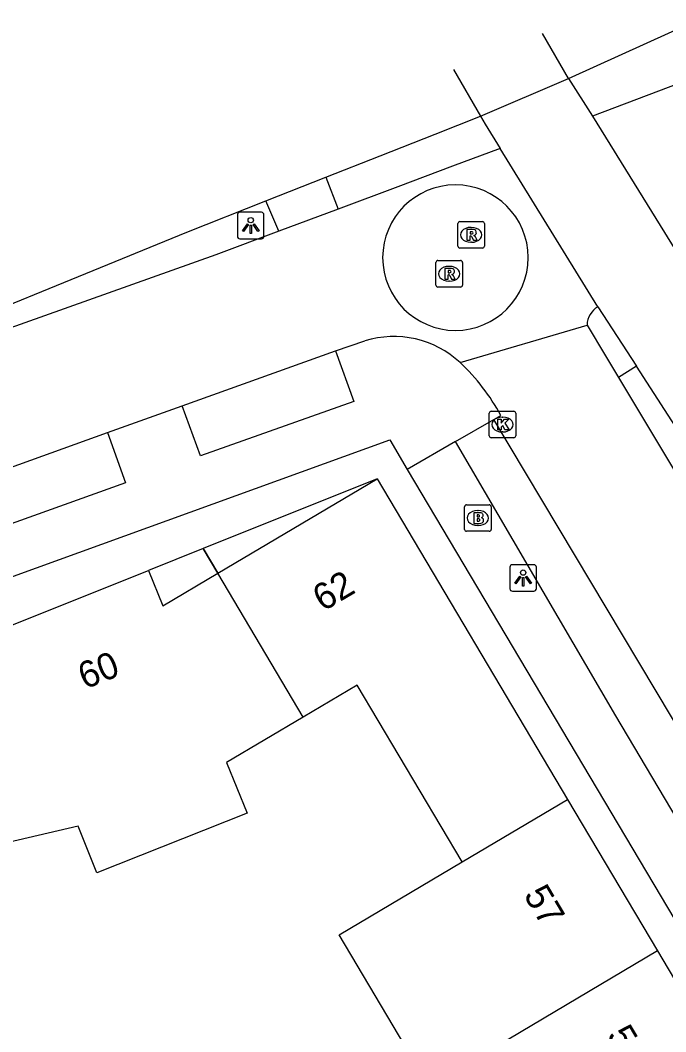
# Model space of a CAD drawing. Extents: x 156414 to 157775, y 382335 to 383765.
# Drawn here: x 156783.36 to 156807.68, y 383589.09 to 383627.22 of the extents above; entities that cross this region are included whole.
import ezdxf

# ---------------------------------------------------------------- set-up
doc = ezdxf.new("R2010")
doc.units = 0
for name, color, linetype in [('IMGEO_Brandkraan', 7, 'Continuous'), ('IMGEO_Fietspad_gesloten', 7, 'Continuous'), ('IMGEO_Fietspad_open', 7, 'Continuous'), ('IMGEO_Kolk', 7, 'Continuous'), ('IMGEO_Lichtpunt', 7, 'Continuous'), ('IMGEO_Pand', 7, 'Continuous'), ('IMGEO_Pand_nummerreeks', 7, 'Continuous'), ('IMGEO_Pand_overbouw', 7, 'Continuous'), ('IMGEO_Rijbaan_lokaal_gesloten', 7, 'Continuous'), ('IMGEO_Rijbaan_lokaal_open', 7, 'Continuous'), ('IMGEO_Rioolput', 7, 'Continuous'), ('IMGEO_Voetpad_open', 7, 'Continuous')]:
    doc.layers.add(name, color=color, linetype=linetype)

msp = doc.modelspace()

# ---------------------------------------------------------------- linework, layer by layer
at = {"layer": 'IMGEO_Brandkraan'}
for p, q in [((156800.1, 383608.029), (156800.1, 383608.881)), ((156800.175, 383608.955), (156801.027, 383608.955)), ((156800.588, 383608.735), (156800.613, 383608.735)), ((156801.101, 383608.881), (156801.101, 383608.029)), ((156801.027, 383607.955), (156800.175, 383607.955)), ((156800.611, 383608.175), (156800.586, 383608.175))]:
    msp.add_line(p, q, dxfattribs=at)
for points in [[(156800.1, 383608.029), (156800.1, 383608.881)], [(156800.175, 383608.955), (156801.027, 383608.955)], [(156800.448, 383608.655), (156800.448, 383608.255), (156800.661, 383608.255)], [(156800.679, 383608.655), (156800.448, 383608.655)], [(156801.101, 383608.881), (156801.101, 383608.029)], [(156800.627, 383608.574), (156800.573, 383608.574), (156800.573, 383608.498)], [(156800.573, 383608.498), (156800.626, 383608.498)], [(156800.635, 383608.422), (156800.573, 383608.422), (156800.573, 383608.341)], [(156800.573, 383608.341), (156800.635, 383608.341)], [(156801.027, 383607.955), (156800.175, 383607.955)]]:
    msp.add_lwpolyline(points, dxfattribs=at)
for centre, radius, start, end in [((156800.177, 383608.879), 0.0765, 91.552, 178.448), ((156800.177, 383608.879), 0.0765, 91.552, 178.448), ((156800.683, 383608.51), 0.145, 59.4692, 91.5367), ((156801.025, 383608.879), 0.0765, 1.552, 88.448), ((156801.025, 383608.879), 0.0765, 1.552, 88.448), ((156800.628, 383608.536), 0.0379, 267.8285, 90.9355), ((156800.636, 383608.381), 0.0404, 269.8759, 90.5077), ((156800.667, 383608.506), 0.251, 268.6676, 293.5347), ((156800.708, 383608.557), 0.0922, 285.5137, 58.1501), ((156800.713, 383608.365), 0.105, 301.3115, 78.989), ((156800.177, 383608.031), 0.0765, 181.552, 268.448), ((156800.177, 383608.031), 0.0765, 181.552, 268.448), ((156801.025, 383608.031), 0.0765, 271.552, 358.448), ((156801.025, 383608.031), 0.0765, 271.552, 358.448)]:
    msp.add_arc(centre, radius, start, end, dxfattribs=at)
for centre, major_axis, ratio, start_param, end_param in [((156800.587, 383608.455), (-0.387, 0.002), 0.722429, 4.712389, 7.853982), ((156800.612, 383608.455), (-0.39, 0.002), 0.717154, 1.570796, 4.712389)]:
    msp.add_ellipse(centre, major_axis=major_axis, ratio=ratio, start_param=start_param, end_param=end_param, dxfattribs=at)
at = {"layer": 'IMGEO_Fietspad_gesloten'}
for points in [[(156804.018, 383625.026), (156803.039, 383626.714), (156803.039, 383626.715)], [(156799.677, 383625.357), (156800.697, 383623.601)], [(156800.697, 383623.601), (156804.018, 383625.026)], [(156804.018, 383625.026), (156804.913, 383623.596)], [(156794.876, 383621.304), (156796.919, 383622.11), (156798.99, 383622.927), (156800.697, 383623.601)], [(156800.697, 383623.601), (156800.878, 383623.304), (156801.438, 383622.384)], [(156792.615, 383620.412), (156794.876, 383621.304)], [(156762.235, 383608.234), (156762.023, 383608.69), (156777.661, 383614.33), (156789.633, 383619.235), (156792.615, 383620.412)], [(156805.125, 383616.421), (156806.572, 383614.183)], [(156818.593, 383596.386), (156810.821, 383607.609), (156806.572, 383614.183)]]:
    msp.add_lwpolyline(points, dxfattribs=at)
at = {"layer": 'IMGEO_Fietspad_open'}
msp.add_lwpolyline([(156804.018, 383625.026), (156808.863, 383627.217)], dxfattribs=at)
at = {"layer": 'IMGEO_Kolk'}
for p, q in [((156801.103, 383612.48), (156801.955, 383612.48)), ((156801.028, 383611.554), (156801.028, 383612.406)), ((156801.516, 383612.26), (156801.541, 383612.26)), ((156802.029, 383612.406), (156802.029, 383611.554)), ((156801.955, 383611.48), (156801.103, 383611.48)), ((156801.539, 383611.7), (156801.514, 383611.7))]:
    msp.add_line(p, q, dxfattribs=at)
for points in [[(156801.103, 383612.48), (156801.955, 383612.48)], [(156801.028, 383611.554), (156801.028, 383612.406)], [(156801.349, 383612.18), (156801.472, 383612.18), (156801.472, 383612.029), (156801.602, 383612.18), (156801.766, 383612.18), (156801.62, 383612.029), (156801.773, 383611.78), (156801.621, 383611.78), (156801.536, 383611.944), (156801.472, 383611.877), (156801.472, 383611.78), (156801.349, 383611.78), (156801.349, 383612.18)], [(156802.029, 383612.406), (156802.029, 383611.554)], [(156801.955, 383611.48), (156801.103, 383611.48)]]:
    msp.add_lwpolyline(points, dxfattribs=at)
for centre, start, end in [((156801.105, 383612.404), 91.552, 178.448), ((156801.105, 383612.404), 91.552, 178.448), ((156801.953, 383612.404), 1.552, 88.448), ((156801.953, 383612.404), 1.552, 88.448), ((156801.105, 383611.556), 181.552, 268.448), ((156801.105, 383611.556), 181.552, 268.448), ((156801.953, 383611.556), 271.552, 358.448), ((156801.953, 383611.556), 271.552, 358.448)]:
    msp.add_arc(centre, 0.0765, start, end, dxfattribs=at)
for centre, major_axis, ratio, start_param, end_param in [((156801.515, 383611.98), (-0.387, 0.002), 0.722429, 4.712389, 7.853982), ((156801.54, 383611.98), (-0.39, 0.002), 0.717154, 1.570796, 4.712389)]:
    msp.add_ellipse(centre, major_axis=major_axis, ratio=ratio, start_param=start_param, end_param=end_param, dxfattribs=at)
at = {"layer": 'IMGEO_Lichtpunt'}
for p, q in [((156791.545, 383619.883), (156791.545, 383619.076)), ((156791.545, 383619.883), (156791.545, 383619.076)), ((156792.447, 383619.978), (156791.639, 383619.978)), ((156792.447, 383619.978), (156791.639, 383619.978)), ((156792.541, 383619.076), (156792.541, 383619.883)), ((156792.541, 383619.076), (156792.541, 383619.883)), ((156791.639, 383618.982), (156792.447, 383618.982)), ((156791.639, 383618.982), (156792.447, 383618.982)), ((156801.807, 383606.6), (156801.807, 383605.793)), ((156801.807, 383606.6), (156801.807, 383605.793)), ((156802.709, 383606.695), (156801.901, 383606.695)), ((156802.709, 383606.695), (156801.901, 383606.695)), ((156802.803, 383605.793), (156802.803, 383606.6)), ((156802.803, 383605.793), (156802.803, 383606.6)), ((156801.901, 383605.699), (156802.709, 383605.699)), ((156801.901, 383605.699), (156802.709, 383605.699))]:
    msp.add_line(p, q, dxfattribs=at)
for points in [[(156791.919, 383619.547), (156791.958, 383619.519), (156791.77, 383619.257), (156791.732, 383619.284), (156791.919, 383619.547)], [(156792.021, 383619.499), (156792.068, 383619.499), (156792.068, 383619.177), (156792.021, 383619.177), (156792.021, 383619.499)], [(156792.131, 383619.519), (156792.169, 383619.546), (156792.356, 383619.284), (156792.317, 383619.256), (156792.131, 383619.519)], [(156802.181, 383606.264), (156802.22, 383606.236), (156802.032, 383605.974), (156801.994, 383606.001), (156802.181, 383606.264)], [(156802.283, 383606.216), (156802.33, 383606.216), (156802.33, 383605.894), (156802.283, 383605.894), (156802.283, 383606.216)], [(156802.393, 383606.236), (156802.431, 383606.263), (156802.618, 383606.001), (156802.579, 383605.973), (156802.393, 383606.236)]]:
    msp.add_lwpolyline(points, dxfattribs=at)
for centre in [(156792.044, 383619.681), (156802.306, 383606.398)]:
    msp.add_circle(centre, 0.0994, dxfattribs=at)
for centre, start, end in [((156791.639, 383619.883), 90, 180), ((156791.639, 383619.883), 90, 180), ((156792.447, 383619.883), 0, 90), ((156792.447, 383619.883), 0, 90), ((156791.639, 383619.076), 180, 270), ((156791.639, 383619.076), 180, 270), ((156792.447, 383619.076), 270, 0), ((156792.447, 383619.076), 270, 360), ((156801.901, 383606.6), 90, 180), ((156801.901, 383606.6), 90, 180), ((156802.709, 383606.6), 0, 90), ((156802.709, 383606.6), 0, 90), ((156801.901, 383605.793), 180, 270), ((156801.901, 383605.793), 180, 270), ((156802.709, 383605.793), 270, 0), ((156802.709, 383605.793), 270, 360)]:
    msp.add_arc(centre, 0.0946, start, end, dxfattribs=at)
at = {"layer": 'IMGEO_Pand'}
for points in [[(156790.803, 383606.376), (156796.813, 383609.936), (156803.98, 383597.852)], [(156780.692, 383602.321), (156783.028, 383602.856), (156782.49, 383604.202), (156788.196, 383606.48), (156788.733, 383605.15), (156790.803, 383606.376)], [(156794.02, 383600.955), (156790.803, 383606.376)], [(156800.008, 383595.495), (156796.054, 383602.16), (156794.02, 383600.955)], [(156794.02, 383600.955), (156791.134, 383599.243), (156791.905, 383597.332), (156786.247, 383595.088), (156785.547, 383596.843), (156782.14, 383596.051)], [(156800.008, 383595.495), (156803.98, 383597.852)], [(156803.98, 383597.852), (156807.368, 383592.139)], [(156798.769, 383587.037), (156795.379, 383592.75), (156800.008, 383595.495)], [(156807.368, 383592.139), (156798.769, 383587.037)], [(156807.368, 383592.139), (156810.735, 383586.463)]]:
    msp.add_lwpolyline(points, dxfattribs=at)
at = {"layer": 'IMGEO_Pand_overbouw'}
for points in [[(156790.252, 383607.305), (156790.803, 383606.376), (156796.813, 383609.936)], [(156790.803, 383606.376), (156790.252, 383607.305), (156788.196, 383606.48), (156788.733, 383605.15)]]:
    msp.add_lwpolyline(points, close=True, dxfattribs=at)
at = {"layer": 'IMGEO_Rijbaan_lokaal_gesloten'}
for points in [[(156809.889, 383625.492), (156804.913, 383623.596)], [(156804.913, 383623.596), (156808.546, 383617.739), (156809.777, 383615.754)], [(156801.438, 383622.384), (156799.643, 383621.712), (156797.583, 383620.942), (156795.335, 383620.101)], [(156805.125, 383616.421), (156801.438, 383622.384)], [(156795.335, 383620.101), (156793.104, 383619.267)], [(156793.104, 383619.267), (156790.731, 383618.379), (156770.618, 383611.218)], [(156799.932, 383614.312), (156804.713, 383615.728)], [(156804.713, 383615.728), (156805.404, 383614.574), (156805.896, 383613.754)], [(156795.234, 383614.751), (156796.341, 383615.132)], [(156789.463, 383612.682), (156795.234, 383614.751)], [(156805.896, 383613.754), (156812.75, 383602.314)], [(156786.649, 383611.673), (156789.463, 383612.682)], [(156801.203, 383612.163), (156801.467, 383612.319)], [(156854.832, 383521.621), (156808.513, 383599.937), (156801.203, 383612.163)], [(156780.861, 383609.598), (156786.649, 383611.673)]]:
    msp.add_lwpolyline(points, dxfattribs=at)
for centre, radius, start, end in [((156805.532, 383615.71), 0.819, 119.7834, 178.7522), ((156797.428, 383611.618), 3.678, 47.091, 107.1833), ((156794.638, 383608.647), 7.753, 28.2671, 46.9395)]:
    msp.add_arc(centre, radius, start, end, dxfattribs=at)
at = {"layer": 'IMGEO_Rijbaan_lokaal_open'}
for start, end in [(0.0105, 179.9895), (180.0105, 359.9895)]:
    msp.add_arc((156799.755, 383618.269), 2.741, start, end, dxfattribs=at)
at = {"layer": 'IMGEO_Rioolput'}
for p, q in [((156799.846, 383618.703), (156799.846, 383619.555)), ((156799.921, 383619.629), (156800.773, 383619.629)), ((156800.334, 383619.409), (156800.359, 383619.409)), ((156800.847, 383619.555), (156800.847, 383618.703)), ((156800.773, 383618.629), (156799.921, 383618.629)), ((156800.357, 383618.849), (156800.332, 383618.849)), ((156799.021, 383617.236), (156799.021, 383618.088)), ((156799.096, 383618.162), (156799.948, 383618.162)), ((156799.509, 383617.942), (156799.534, 383617.942)), ((156800.022, 383618.088), (156800.022, 383617.236)), ((156799.948, 383617.162), (156799.096, 383617.162)), ((156799.532, 383617.382), (156799.507, 383617.382))]:
    msp.add_line(p, q, dxfattribs=at)
for points in [[(156799.846, 383618.703), (156799.846, 383619.555)], [(156799.921, 383619.629), (156800.773, 383619.629)], [(156800.435, 383619.327), (156800.183, 383619.329), (156800.183, 383618.929)], [(156800.847, 383619.555), (156800.847, 383618.703)], [(156800.183, 383618.929), (156800.307, 383618.929), (156800.307, 383619.091), (156800.318, 383619.091)], [(156800.361, 383619.248), (156800.307, 383619.248), (156800.307, 383619.167)], [(156800.307, 383619.167), (156800.359, 383619.167)], [(156800.365, 383619.062), (156800.436, 383618.929), (156800.576, 383618.929), (156800.511, 383619.055)], [(156800.773, 383618.629), (156799.921, 383618.629)], [(156799.021, 383617.236), (156799.021, 383618.088)], [(156799.096, 383618.162), (156799.948, 383618.162)], [(156799.61, 383617.86), (156799.358, 383617.862), (156799.358, 383617.462)], [(156800.022, 383618.088), (156800.022, 383617.236)], [(156799.358, 383617.462), (156799.482, 383617.462), (156799.482, 383617.624), (156799.493, 383617.624)], [(156799.536, 383617.781), (156799.482, 383617.781), (156799.482, 383617.7)], [(156799.482, 383617.7), (156799.534, 383617.7)], [(156799.54, 383617.595), (156799.611, 383617.462), (156799.751, 383617.462), (156799.686, 383617.588)], [(156799.948, 383617.162), (156799.096, 383617.162)]]:
    msp.add_lwpolyline(points, dxfattribs=at)
for centre, radius, start, end in [((156799.923, 383619.553), 0.0765, 91.552, 178.448), ((156799.923, 383619.553), 0.0765, 91.552, 178.448), ((156800.434, 383619.217), 0.109, 350.3612, 89.416), ((156800.771, 383619.553), 0.0765, 1.552, 88.448), ((156800.771, 383619.553), 0.0765, 1.552, 88.448), ((156800.317, 383619.038), 0.0533, 26.0293, 88.6989), ((156800.343, 383619.356), 0.19, 274.7715, 282.9687), ((156800.367, 383619.152), 0.0964, 77.0061, 93.1865), ((156800.381, 383619.209), 0.0378, 276.6634, 79.6772), ((156800.432, 383619.217), 0.112, 277.5842, 350.9817), ((156800.416, 383619.002), 0.108, 29.5134, 73.7905), ((156799.923, 383618.705), 0.0765, 181.552, 268.448), ((156799.923, 383618.705), 0.0765, 181.552, 268.448), ((156800.771, 383618.705), 0.0765, 271.552, 358.448), ((156800.771, 383618.705), 0.0765, 271.552, 358.448), ((156799.098, 383618.086), 0.0765, 91.552, 178.448), ((156799.098, 383618.086), 0.0765, 91.552, 178.448), ((156799.609, 383617.75), 0.109, 350.3612, 89.416), ((156799.946, 383618.086), 0.0765, 1.552, 88.448), ((156799.946, 383618.086), 0.0765, 1.552, 88.448), ((156799.492, 383617.571), 0.0533, 26.0293, 88.6989), ((156799.518, 383617.889), 0.19, 274.7715, 282.9687), ((156799.542, 383617.685), 0.0964, 77.0061, 93.1865), ((156799.556, 383617.742), 0.0378, 276.6634, 79.6772), ((156799.607, 383617.75), 0.112, 277.5842, 350.9817), ((156799.591, 383617.535), 0.108, 29.5134, 73.7905), ((156799.098, 383617.238), 0.0765, 181.552, 268.448), ((156799.098, 383617.238), 0.0765, 181.552, 268.448), ((156799.946, 383617.238), 0.0765, 271.552, 358.448), ((156799.946, 383617.238), 0.0765, 271.552, 358.448)]:
    msp.add_arc(centre, radius, start, end, dxfattribs=at)
for centre, major_axis, ratio, start_param, end_param in [((156800.333, 383619.129), (-0.387, 0.002), 0.722429, 4.712389, 7.853982), ((156800.358, 383619.129), (-0.39, 0.002), 0.717154, 1.570796, 4.712389), ((156799.508, 383617.662), (-0.387, 0.002), 0.722429, 4.712389, 7.853982), ((156799.533, 383617.662), (-0.39, 0.002), 0.717154, 1.570796, 4.712389)]:
    msp.add_ellipse(centre, major_axis=major_axis, ratio=ratio, start_param=start_param, end_param=end_param, dxfattribs=at)
at = {"layer": 'IMGEO_Voetpad_open'}
for points in [[(156794.876, 383621.304), (156795.335, 383620.101)], [(156793.104, 383619.267), (156792.615, 383620.412)], [(156795.234, 383614.751), (156795.934, 383612.85), (156790.158, 383610.796), (156789.463, 383612.682)], [(156806.572, 383614.183), (156805.896, 383613.754)], [(156799.76, 383611.336), (156801.203, 383612.163)], [(156772.252, 383602.333), (156797.279, 383611.402), (156797.939, 383610.291)], [(156786.649, 383611.673), (156787.328, 383609.783), (156781.536, 383607.711), (156780.861, 383609.598)], [(156799.76, 383611.336), (156797.939, 383610.291)], [(156853.212, 383521.079), (156805.801, 383601), (156799.76, 383611.336)], [(156797.939, 383610.291), (156851.752, 383519.69), (156852.95, 383516.341), (156853.052, 383515.897)]]:
    msp.add_lwpolyline(points, dxfattribs=at)

# ---------------------------------------------------------------- texts
at = {"layer": 'IMGEO_Pand_nummerreeks'}
for s, rotation, p in [('62', 30.6368, (156794.767, 383604.913)), ('60', 21.7641, (156785.796, 383601.99)), ('57', 300.6709, (156802.304, 383594.249)), ('55', 300.6709, (156805.437, 383588.967))]:
    msp.add_text(s, height=1, rotation=rotation, dxfattribs=at).set_placement(p)

doc.saveas('drawing.dxf')
